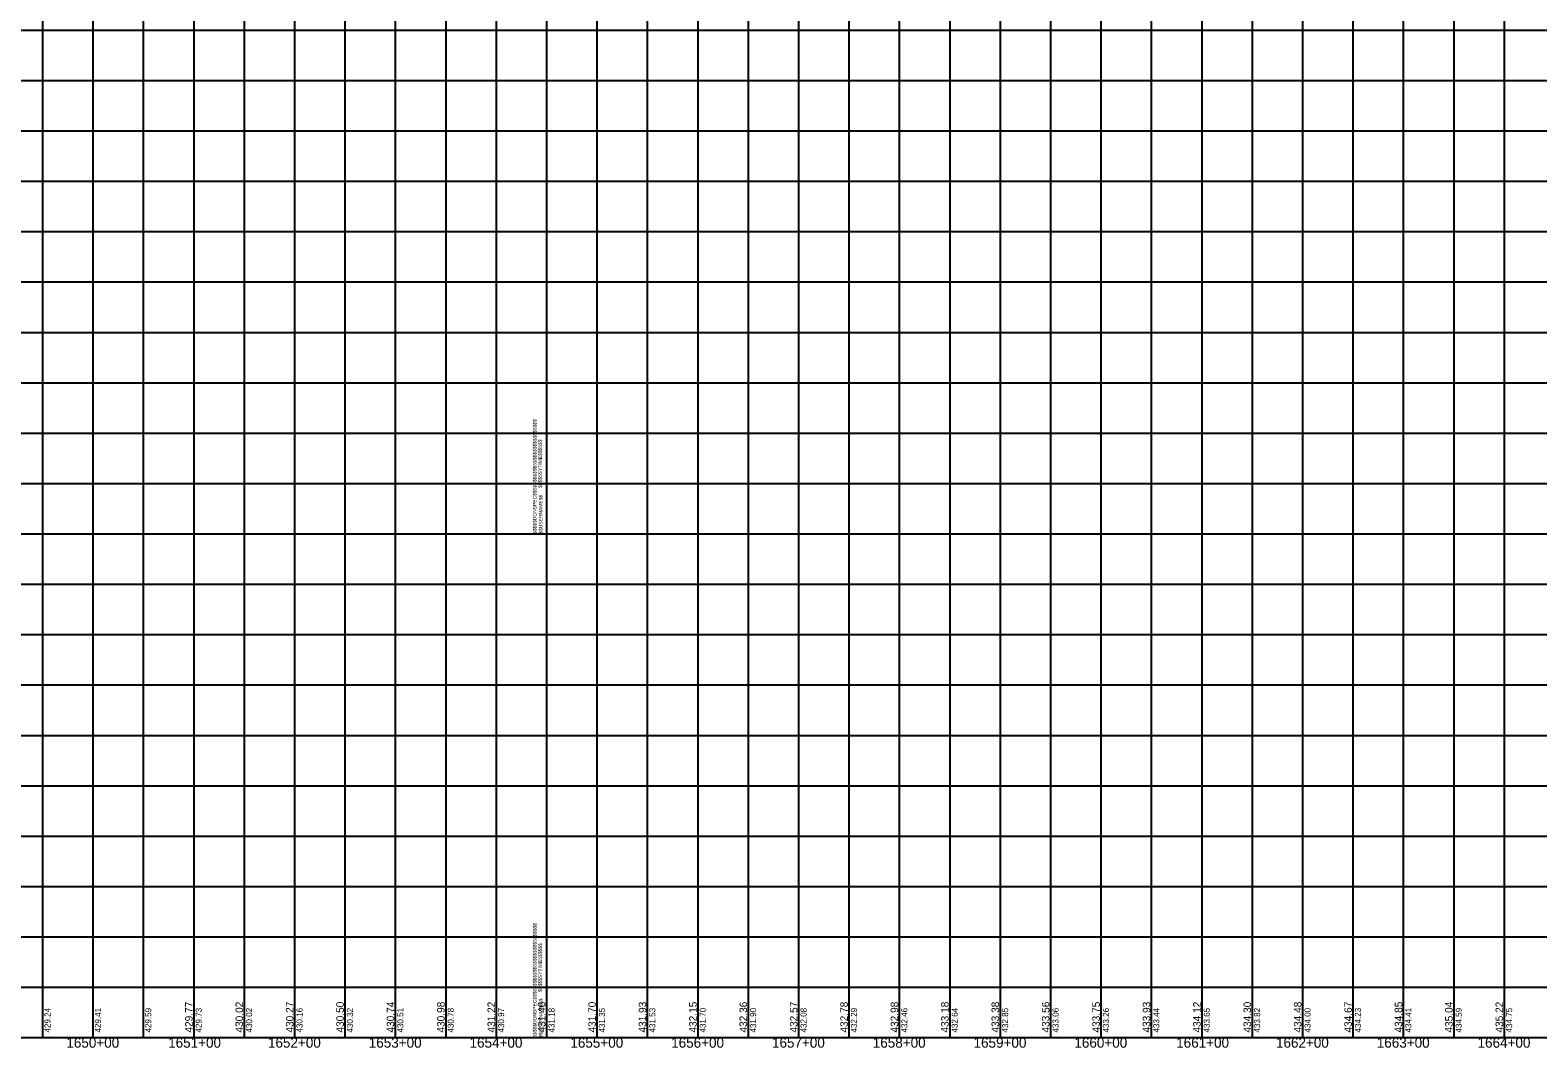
# Model space of a CAD drawing. Extents: x -90830 to 2015517, y -20856 to 836331.
# Drawn here: x 53861 to 55357, y -10807 to -9797 of the extents above; entities that cross this region are included whole.
import ezdxf

# ---------------------------------------------------------------- set-up
doc = ezdxf.new("R2010")
doc.units = 0
for name, color, linetype in [('Level 1', 7, 'Continuous'), ('RD_DDB_Profile_Elev', 7, 'Continuous'), ('RD_DDB_StaTX', 7, 'Continuous'), ('RD_DDB_StripGrade', 7, 'Continuous'), ('RD_GPK_Profile_Cell', 7, 'Continuous')]:
    doc.layers.add(name, color=color, linetype=linetype)

msp = doc.modelspace()

# ---------------------------------------------------------------- linework, layer by layer
at = {"layer": 'Level 1'}
for p, q in [((53873.5, -9297.1), (53873.5, -9797.1)), ((53923.5, -9297.1), (53923.5, -9797.1)), ((53973.5, -9297.1), (53973.5, -9797.1)), ((54023.5, -9297.1), (54023.5, -9797.1)), ((54073.5, -9297.1), (54073.5, -9797.1)), ((54123.5, -9297.1), (54123.5, -9797.1)), ((54173.5, -9297.1), (54173.5, -9797.1)), ((54223.5, -9297.1), (54223.5, -9797.1)), ((54273.5, -9297.1), (54273.5, -9797.1)), ((54323.5, -9297.1), (54323.5, -9797.1)), ((54373.5, -9297.1), (54373.5, -9797.1)), ((54373.5, -9297.1), (54373.5, -9797.1)), ((54373.5, -9297.1), (54373.5, -9797.1)), ((54423.5, -9297.1), (54423.5, -9797.1)), ((54473.5, -9297.1), (54473.5, -9797.1)), ((54523.5, -9297.1), (54523.5, -9797.1)), ((54573.5, -9297.1), (54573.5, -9797.1)), ((54623.5, -9297.1), (54623.5, -9797.1)), ((54673.5, -9297.1), (54673.5, -9797.1)), ((54723.5, -9297.1), (54723.5, -9797.1)), ((54773.5, -9297.1), (54773.5, -9797.1)), ((54823.5, -9297.1), (54823.5, -9797.1)), ((54873.5, -9297.1), (54873.5, -9797.1)), ((54923.5, -9297.1), (54923.5, -9797.1)), ((54973.5, -9297.1), (54973.5, -9797.1)), ((55023.5, -9297.1), (55023.5, -9797.1)), ((55073.5, -9297.1), (55073.5, -9797.1)), ((55123.5, -9297.1), (55123.5, -9797.1)), ((55173.5, -9297.1), (55173.5, -9797.1)), ((55223.5, -9297.1), (55223.5, -9797.1)), ((55273.5, -9297.1), (55273.5, -9797.1)), ((55323.5, -9297.1), (55323.5, -9797.1)), ((52773.5, -9797.1), (54373.5, -9797.1)), ((52773.5, -9797.1), (54373.5, -9797.1)), ((53873.5, -9797.1), (53873.5, -10297.1)), ((53923.5, -9797.1), (53923.5, -10297.1)), ((53973.5, -9797.1), (53973.5, -10297.1)), ((54023.5, -9797.1), (54023.5, -10297.1)), ((54073.5, -9797.1), (54073.5, -10297.1)), ((54123.5, -9797.1), (54123.5, -10297.1)), ((54173.5, -9797.1), (54173.5, -10297.1)), ((54223.5, -9797.1), (54223.5, -10297.1)), ((54273.5, -9797.1), (54273.5, -10297.1)), ((54323.5, -9797.1), (54323.5, -10297.1)), ((54373.5, -9797.1), (54373.5, -10297.1)), ((54373.5, -9797.1), (54373.5, -10297.1)), ((54373.5, -9797.1), (55973.5, -9797.1)), ((54373.5, -9797.1), (54373.5, -10297.1)), ((54373.5, -9797.1), (55973.5, -9797.1)), ((54423.5, -9797.1), (54423.5, -10297.1)), ((54473.5, -9797.1), (54473.5, -10297.1)), ((54523.5, -9797.1), (54523.5, -10297.1)), ((54573.5, -9797.1), (54573.5, -10297.1)), ((54623.5, -9797.1), (54623.5, -10297.1)), ((54673.5, -9797.1), (54673.5, -10297.1)), ((54723.5, -9797.1), (54723.5, -10297.1)), ((54773.5, -9797.1), (54773.5, -10297.1)), ((54823.5, -9797.1), (54823.5, -10297.1)), ((54873.5, -9797.1), (54873.5, -10297.1)), ((54923.5, -9797.1), (54923.5, -10297.1)), ((54973.5, -9797.1), (54973.5, -10297.1)), ((55023.5, -9797.1), (55023.5, -10297.1)), ((55073.5, -9797.1), (55073.5, -10297.1)), ((55123.5, -9797.1), (55123.5, -10297.1)), ((55173.5, -9797.1), (55173.5, -10297.1)), ((55223.5, -9797.1), (55223.5, -10297.1)), ((55273.5, -9797.1), (55273.5, -10297.1)), ((55323.5, -9797.1), (55323.5, -10297.1)), ((52773.5, -9847.1), (54373.5, -9847.1)), ((54373.5, -9847.1), (55973.5, -9847.1)), ((52773.5, -9897.1), (54373.5, -9897.1)), ((54373.5, -9897.1), (55973.5, -9897.1)), ((52773.5, -9947.1), (54373.5, -9947.1)), ((54373.5, -9947.1), (55973.5, -9947.1)), ((52773.5, -9997.1), (54373.5, -9997.1)), ((54373.5, -9997.1), (55973.5, -9997.1)), ((52773.5, -10047.1), (54373.5, -10047.1)), ((54373.5, -10047.1), (55973.5, -10047.1)), ((52773.5, -10097.1), (54373.5, -10097.1)), ((54373.5, -10097.1), (55973.5, -10097.1)), ((52773.5, -10147.1), (54373.5, -10147.1)), ((54373.5, -10147.1), (55973.5, -10147.1)), ((52773.5, -10197.1), (54373.5, -10197.1)), ((54373.5, -10197.1), (55973.5, -10197.1)), ((52773.5, -10247.1), (54373.5, -10247.1)), ((54373.5, -10247.1), (55973.5, -10247.1)), ((52773.5, -10297.1), (54373.5, -10297.1)), ((52773.5, -10297.1), (54373.5, -10297.1)), ((53873.5, -10297.1), (53873.5, -10797.1)), ((53923.5, -10297.1), (53923.5, -10797.1)), ((53973.5, -10297.1), (53973.5, -10797.1)), ((54023.5, -10297.1), (54023.5, -10797.1)), ((54073.5, -10297.1), (54073.5, -10797.1)), ((54123.5, -10297.1), (54123.5, -10797.1)), ((54173.5, -10297.1), (54173.5, -10797.1)), ((54223.5, -10297.1), (54223.5, -10797.1)), ((54273.5, -10297.1), (54273.5, -10797.1)), ((54323.5, -10297.1), (54323.5, -10797.1)), ((54373.5, -10297.1), (54373.5, -10797.1)), ((54373.5, -10297.1), (54373.5, -10797.1)), ((54373.5, -10297.1), (55973.5, -10297.1)), ((54373.5, -10297.1), (55973.5, -10297.1)), ((54373.5, -10297.1), (54373.5, -10797.1)), ((54423.5, -10297.1), (54423.5, -10797.1)), ((54473.5, -10297.1), (54473.5, -10797.1)), ((54523.5, -10297.1), (54523.5, -10797.1)), ((54573.5, -10297.1), (54573.5, -10797.1)), ((54623.5, -10297.1), (54623.5, -10797.1)), ((54673.5, -10297.1), (54673.5, -10797.1)), ((54723.5, -10297.1), (54723.5, -10797.1)), ((54773.5, -10297.1), (54773.5, -10797.1)), ((54823.5, -10297.1), (54823.5, -10797.1)), ((54873.5, -10297.1), (54873.5, -10797.1)), ((54923.5, -10297.1), (54923.5, -10797.1)), ((54973.5, -10297.1), (54973.5, -10797.1)), ((55023.5, -10297.1), (55023.5, -10797.1)), ((55073.5, -10297.1), (55073.5, -10797.1)), ((55123.5, -10297.1), (55123.5, -10797.1)), ((55173.5, -10297.1), (55173.5, -10797.1)), ((55223.5, -10297.1), (55223.5, -10797.1)), ((55273.5, -10297.1), (55273.5, -10797.1)), ((55323.5, -10297.1), (55323.5, -10797.1)), ((52773.5, -10347.1), (54373.5, -10347.1)), ((54373.5, -10347.1), (55973.5, -10347.1)), ((52773.5, -10397.1), (54373.5, -10397.1)), ((54373.5, -10397.1), (55973.5, -10397.1)), ((52773.5, -10447.1), (54373.5, -10447.1)), ((54373.5, -10447.1), (55973.5, -10447.1)), ((52773.5, -10497.1), (54373.5, -10497.1)), ((54373.5, -10497.1), (55973.5, -10497.1)), ((52773.5, -10547.1), (54373.5, -10547.1)), ((54373.5, -10547.1), (55973.5, -10547.1)), ((52773.5, -10597.1), (54373.5, -10597.1)), ((54373.5, -10597.1), (55973.5, -10597.1)), ((52773.5, -10647.1), (54373.5, -10647.1)), ((54373.5, -10647.1), (55973.5, -10647.1)), ((52773.5, -10697.1), (54373.5, -10697.1)), ((54373.5, -10697.1), (55973.5, -10697.1)), ((52773.5, -10747.1), (54373.5, -10747.1)), ((54373.5, -10747.1), (55973.5, -10747.1)), ((52773.5, -10797.1), (54373.5, -10797.1)), ((54373.5, -10797.1), (55973.5, -10797.1))]:
    msp.add_line(p, q, dxfattribs=at)
at = {"layer": 'RD_GPK_Profile_Cell'}
msp.add_line((4823.5, -10797.1), (75223.5, -10797.1), dxfattribs=at)

# ---------------------------------------------------------------- texts
at = {"layer": 'Level 1'}
for s, p in [('$$$$$DGNSPEC$$$$$$$$$$$$$$$$$$$$$$$$$$$$', (54363.6, -10297.2)), ('$$$$$SYTIME$$$$$$', (54368.9, -10251.6)), ('$$USERNAME$$', (54369.5, -10297)), ('$$$$$DGNSPEC$$$$$$$$$$$$$$$$$$$$$$$$$$$$', (54363.6, -10797.2)), ('$$$$$SYTIME$$$$$$', (54368.9, -10751.6)), ('$$USERNAME$$', (54369.5, -10797))]:
    msp.add_text(s, height=3.544, rotation=90, dxfattribs=at).set_placement(p)
at = {"layer": 'RD_DDB_Profile_Elev'}
for s, p in [('429.77', (54022.5, -10792.1)), ('430.02', (54072.5, -10792.1)), ('430.27', (54122.5, -10792.1)), ('430.50', (54172.5, -10792.1)), ('430.74', (54222.5, -10792.1)), ('430.98', (54272.5, -10792.1)), ('431.22', (54322.5, -10792.1)), ('431.46', (54372.5, -10792.1)), ('431.70', (54422.5, -10792.1)), ('431.93', (54472.5, -10792.1)), ('432.15', (54522.5, -10792.1)), ('432.36', (54572.5, -10792.1)), ('432.57', (54622.5, -10792.1)), ('432.78', (54672.5, -10792.1)), ('432.98', (54722.5, -10792.1)), ('433.18', (54772.5, -10792.1)), ('433.38', (54822.5, -10792.1)), ('433.56', (54872.5, -10792.1)), ('433.75', (54922.5, -10792.1)), ('433.93', (54972.5, -10792.1)), ('434.12', (55022.5, -10792.1)), ('434.30', (55072.5, -10792.1)), ('434.48', (55122.5, -10792.1)), ('434.67', (55172.5, -10792.1)), ('434.85', (55222.5, -10792.1)), ('435.04', (55272.5, -10792.1)), ('435.22', (55322.5, -10792.1))]:
    msp.add_text(s, height=7.5, rotation=90, dxfattribs=at).set_placement(p)
at = {"layer": 'RD_DDB_StaTX'}
for s, p in [('1650+00', (53897.2, -10807.1)), ('1651+00', (53998.2, -10807.1)), ('1652+00', (54097.2, -10807.1)), ('1653+00', (54197.2, -10807.1)), ('1654+00', (54297.2, -10807.1)), ('1655+00', (54397.2, -10807.1)), ('1656+00', (54497.2, -10807.1)), ('1657+00', (54597.2, -10807.1)), ('1658+00', (54697.2, -10807.1)), ('1659+00', (54797.2, -10807.1)), ('1660+00', (54897.2, -10807.1)), ('1661+00', (54998.2, -10807.1)), ('1662+00', (55097.2, -10807.1)), ('1663+00', (55197.2, -10807.1)), ('1664+00', (55297.2, -10807.1))]:
    msp.add_text(s, height=10, dxfattribs=at).set_placement(p)
at = {"layer": 'RD_DDB_StripGrade'}
for s, p in [('429.24', (53881.5, -10792.1)), ('429.41', (53931.5, -10792.1)), ('429.59', (53981.5, -10792.1)), ('429.73', (54031.5, -10792.1)), ('430.02', (54081.5, -10792.1)), ('430.16', (54131.5, -10792.1)), ('430.32', (54181.5, -10792.1)), ('430.51', (54231.5, -10792.1)), ('430.78', (54281.5, -10792.1)), ('430.97', (54331.5, -10792.1)), ('431.18', (54381.5, -10792.1)), ('431.35', (54431.5, -10792.1)), ('431.53', (54481.5, -10792.1)), ('431.70', (54531.5, -10792.1)), ('431.90', (54581.5, -10792.1)), ('432.08', (54631.5, -10792.1)), ('432.29', (54681.5, -10792.1)), ('432.46', (54731.5, -10792.1)), ('432.64', (54781.5, -10792.1)), ('432.85', (54831.5, -10792.1)), ('433.06', (54881.5, -10792.1)), ('433.26', (54931.5, -10792.1)), ('433.44', (54981.5, -10792.1)), ('433.65', (55031.5, -10792.1)), ('433.82', (55081.5, -10792.1)), ('434.00', (55131.5, -10792.1)), ('434.23', (55181.5, -10792.1)), ('434.41', (55231.5, -10792.1)), ('434.59', (55281.5, -10792.1)), ('434.75', (55331.5, -10792.1))]:
    msp.add_text(s, height=6, rotation=90, dxfattribs=at).set_placement(p)

doc.saveas('drawing.dxf')
